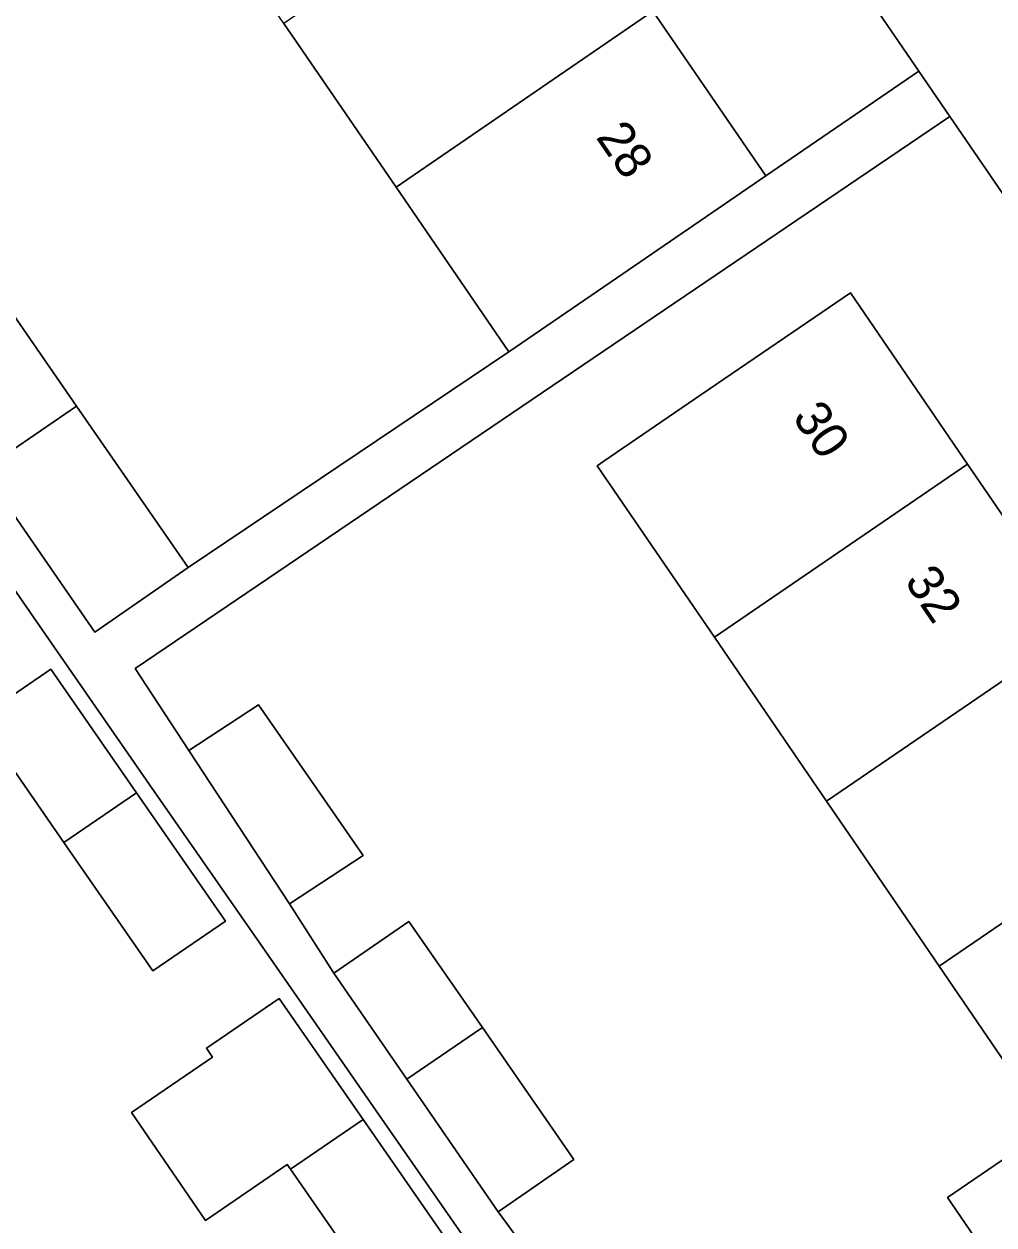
# Model space of a CAD drawing. Extents: x 157445 to 158888, y 383061 to 384688.
# Drawn here: x 158131.78 to 158158.56, y 383777.4 to 383810.57 of the extents above; entities that cross this region are included whole.
import ezdxf

# ---------------------------------------------------------------- set-up
doc = ezdxf.new("R2010")
doc.units = 0
for name, color, linetype in [('IMGEO_Erf', 7, 'Continuous'), ('IMGEO_Pand', 7, 'Continuous'), ('IMGEO_Pand_nummerreeks', 7, 'Continuous'), ('IMGEO_Voetpad_open', 7, 'Continuous')]:
    doc.layers.add(name, color=color, linetype=linetype)

msp = doc.modelspace()

# ---------------------------------------------------------------- linework, layer by layer
at = {"layer": 'IMGEO_Erf'}
for points in [[(158113.406, 383872.129), (158109.183, 383869.235), (158112.149, 383864.907), (158115.151, 383860.527), (158118.288, 383855.949), (158121.368, 383851.456), (158124.519, 383846.858), (158127.593, 383842.372), (158130.633, 383837.936), (158133.663, 383833.515), (158136.787, 383828.957), (158139.847, 383824.491), (158142.925, 383820), (158146.045, 383815.447), (158149.143, 383810.927), (158152.262, 383806.376), (158156.487, 383809.272)], [(158130.511, 383791.38), (158132.517, 383792.752), (158134.885, 383789.339), (158137.343, 383785.796), (158135.337, 383784.423), (158132.879, 383787.966)], [(158134.749, 383780.511), (158136.988, 383782.043), (158136.821, 383782.284), (158138.827, 383783.657), (158141.145, 383780.316), (158144.266, 383775.817), (158142.259, 383774.444), (158139.138, 383778.943), (158139.045, 383779.076), (158136.788, 383777.532)]]:
    msp.add_lwpolyline(points, close=True, dxfattribs=at)
for points in [[(158130.109, 383804.527), (158133.228, 383800.021), (158136.313, 383795.563), (158145.171, 383801.517), (158142.052, 383806.068), (158138.954, 383810.588), (158135.834, 383815.141), (158132.756, 383819.632), (158129.46, 383817.373)], [(158179.168, 383776.179), (158157.348, 383808.015), (158134.853, 383792.77), (158136.335, 383790.512), (158138.251, 383791.77), (158141.141, 383787.604), (158139.115, 383786.274), (158140.336, 383784.358), (158142.405, 383785.782), (158144.436, 383782.854), (158146.965, 383779.209), (158144.872, 383777.769), (158146.597, 383775.428)], [(158160.107, 383774.026), (158157.282, 383778.161), (158160.097, 383780.084), (158157.048, 383784.548), (158153.936, 383789.105), (158150.842, 383793.635), (158147.607, 383798.37), (158147.795, 383798.498), (158150.473, 383800.328), (158153.823, 383802.617), (158154.601, 383803.148), (158157.836, 383798.413), (158160.93, 383793.883), (158164.043, 383789.326), (158167.092, 383784.863), (158170.104, 383780.453), (158173.189, 383775.937)], [(158144.621, 383776.06), (158141.5, 383780.559), (158138.44, 383784.971), (158135.241, 383789.582), (158132.126, 383794.072), (158129.03, 383798.537)]]:
    msp.add_lwpolyline(points, dxfattribs=at)
at = {"layer": 'IMGEO_Pand'}
for points in [[(158142.052, 383806.068), (158149.143, 383810.927), (158146.045, 383815.447), (158138.954, 383810.588)], [(158142.052, 383806.068), (158145.171, 383801.517), (158148.138, 383803.55), (158152.262, 383806.376), (158149.143, 383810.927)], [(158130.64, 383798.248), (158133.228, 383800.021), (158130.109, 383804.527), (158127.522, 383802.754)], [(158147.795, 383798.498), (158147.607, 383798.37), (158150.842, 383793.635), (158157.836, 383798.413), (158154.601, 383803.148), (158153.823, 383802.617), (158150.473, 383800.328)], [(158130.64, 383798.248), (158133.733, 383793.778), (158136.313, 383795.563), (158133.228, 383800.021)], [(158160.93, 383793.883), (158157.836, 383798.413), (158150.842, 383793.635), (158153.936, 383789.105)], [(158160.93, 383793.883), (158153.936, 383789.105), (158157.048, 383784.548), (158164.043, 383789.326)], [(158132.879, 383787.966), (158134.885, 383789.339), (158132.517, 383792.752), (158130.511, 383791.38)], [(158136.335, 383790.512), (158139.115, 383786.274), (158141.141, 383787.604), (158138.251, 383791.77)], [(158134.885, 383789.339), (158132.879, 383787.966), (158135.337, 383784.423), (158137.343, 383785.796)], [(158157.048, 383784.548), (158160.097, 383780.084), (158167.092, 383784.863), (158164.043, 383789.326)], [(158140.336, 383784.358), (158142.352, 383781.43), (158144.436, 383782.854), (158142.405, 383785.782)], [(158170.104, 383780.453), (158167.092, 383784.863), (158160.097, 383780.084), (158157.282, 383778.161), (158160.107, 383774.026), (158162.922, 383775.949), (158163.11, 383775.674)], [(158134.749, 383780.511), (158136.788, 383777.532), (158139.045, 383779.076), (158139.138, 383778.943), (158141.145, 383780.316), (158138.827, 383783.657), (158136.821, 383782.284), (158136.988, 383782.043)], [(158144.436, 383782.854), (158142.352, 383781.43), (158144.872, 383777.769), (158146.965, 383779.209)], [(158141.145, 383780.316), (158139.138, 383778.943), (158142.259, 383774.444), (158144.266, 383775.817)]]:
    msp.add_lwpolyline(points, close=True, dxfattribs=at)
at = {"layer": 'IMGEO_Voetpad_open'}
for points in [[(158113.406, 383872.129), (158156.487, 383809.272), (158157.348, 383808.015), (158179.168, 383776.179), (158180.957, 383772.951), (158182.841, 383770.169), (158185.398, 383767.212), (158197.119, 383750), (158205.617, 383737.521)], [(158146.597, 383775.428), (158144.872, 383777.769), (158142.352, 383781.43), (158140.336, 383784.358), (158139.115, 383786.274), (158136.335, 383790.512), (158134.853, 383792.77), (158157.348, 383808.015), (158156.487, 383809.272), (158152.262, 383806.376), (158148.138, 383803.55), (158145.171, 383801.517), (158136.313, 383795.563), (158133.733, 383793.778), (158130.64, 383798.248)], [(158129.03, 383798.537), (158132.126, 383794.072), (158135.241, 383789.582), (158138.44, 383784.971), (158141.5, 383780.559), (158144.621, 383776.06)]]:
    msp.add_lwpolyline(points, dxfattribs=at)

# ---------------------------------------------------------------- texts
at = {"layer": 'IMGEO_Pand_nummerreeks'}
for s, rotation, p in [('28', 304.4239, (158147.552, 383807.447)), ('30', 304.3372, (158152.977, 383799.71)), ('32', 304.3372, (158156.072, 383795.179))]:
    msp.add_text(s, height=1, rotation=rotation, dxfattribs=at).set_placement(p)

doc.saveas('drawing.dxf')
